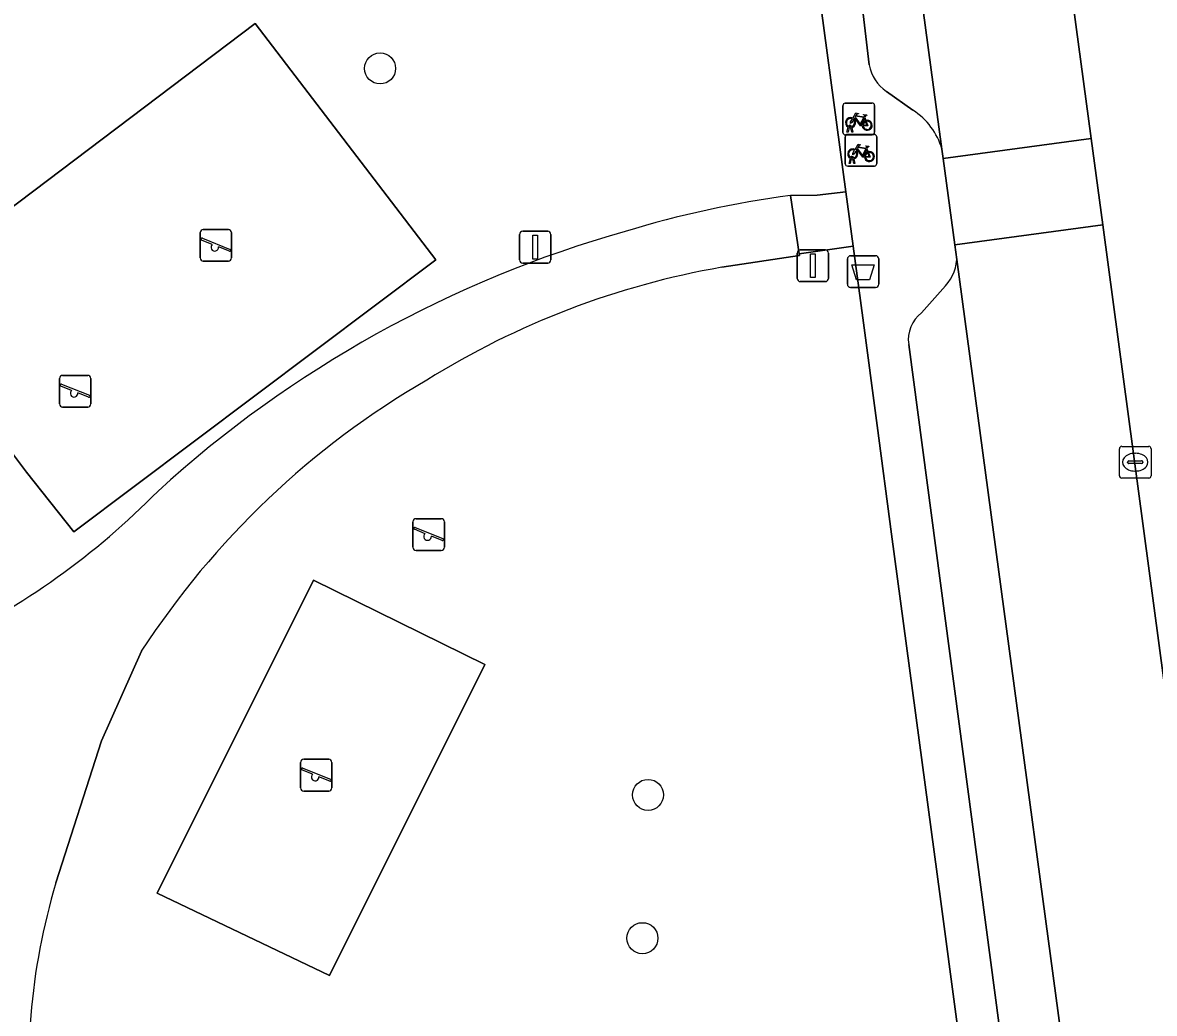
# Model space of a CAD drawing. Extents: x 163147 to 163550, y 380933 to 381639.
# Drawn here: x 163387.42 to 163423.12, y 381262.26 to 381293.5 of the extents above; entities that cross this region are included whole.
import ezdxf

# ---------------------------------------------------------------- set-up
doc = ezdxf.new("R2010")
doc.units = 0
for name, color, linetype in [('IMGEO_Afvalbak', 7, 'Continuous'), ('IMGEO_Boom', 7, 'Continuous'), ('IMGEO_Fietsenrek', 7, 'Continuous'), ('IMGEO_Groenvoorziening', 7, 'Continuous'), ('IMGEO_Kolk', 7, 'Continuous'), ('IMGEO_Lichtmast', 7, 'Continuous'), ('IMGEO_Parkeervlak_open', 7, 'Continuous'), ('IMGEO_Rijbaan_lokaal_open', 7, 'Continuous'), ('IMGEO_Speelvoorziening', 7, 'Continuous'), ('IMGEO_Terreindeel_zand', 7, 'Continuous'), ('IMGEO_Verkeersbordpaal', 7, 'Continuous'), ('IMGEO_Voetpad_gesloten', 7, 'Continuous'), ('IMGEO_Voetpad_open', 7, 'Continuous')]:
    doc.layers.add(name, color=color, linetype=linetype)

msp = doc.modelspace()

# ---------------------------------------------------------------- linework, layer by layer
at = {"layer": 'IMGEO_Afvalbak'}
for p, q in [((163413.541, 381286.153), (163414.331, 381286.153)), ((163414.331, 381286.153), (163413.541, 381286.153)), ((163413.441, 381285.253), (163413.441, 381286.053)), ((163413.441, 381286.053), (163413.441, 381285.253)), ((163414.431, 381286.053), (163414.431, 381285.253)), ((163414.431, 381285.253), (163414.431, 381286.053)), ((163414.331, 381285.153), (163413.541, 381285.153)), ((163413.541, 381285.153), (163414.331, 381285.153))]:
    msp.add_line(p, q, dxfattribs=at)
msp.add_lwpolyline([(163413.584, 381285.867), (163414.288, 381285.867), (163414.139, 381285.397), (163413.733, 381285.397), (163413.584, 381285.867)], dxfattribs=at)
for centre, start, end in [((163413.541, 381286.053), 90, 180), ((163413.541, 381286.053), 90, 180), ((163414.331, 381286.053), 0, 90), ((163414.331, 381286.053), 360, 90), ((163413.541, 381285.253), 180, 270), ((163413.541, 381285.253), 180, 270), ((163414.331, 381285.253), 270, 0), ((163414.331, 381285.253), 270, 0)]:
    msp.add_arc(centre, 0.1, start, end, dxfattribs=at)
at = {"layer": 'IMGEO_Boom'}
for centre in [(163398.699, 381292.061), (163407.151, 381269.15), (163406.974, 381264.631)]:
    msp.add_circle(centre, 0.489, dxfattribs=at)
at = {"layer": 'IMGEO_Fietsenrek'}
for p, q in [((163413.299, 381290.041), (163413.299, 381290.882)), ((163413.299, 381290.882), (163413.299, 381290.041)), ((163413.374, 381290.966), (163414.215, 381290.966)), ((163414.215, 381290.966), (163413.374, 381290.966)), ((163414.299, 381290.891), (163414.299, 381290.05)), ((163414.299, 381290.05), (163414.299, 381290.891)), ((163413.986, 381290.515), (163414.022, 381290.42)), ((163413.426, 381290.05), (163413.465, 381290.21)), ((163413.495, 381290.198), (163413.46, 381290.05)), ((163413.537, 381290.222), (163413.536, 381290.226)), ((163413.578, 381290.05), (163413.544, 381290.192)), ((163413.568, 381290.233), (163413.569, 381290.226)), ((163413.576, 381290.196), (163413.611, 381290.05)), ((163413.368, 381289.055), (163413.368, 381289.896)), ((163413.368, 381289.896), (163413.368, 381289.055)), ((163414.224, 381289.966), (163413.383, 381289.966)), ((163413.383, 381289.966), (163414.224, 381289.966)), ((163413.46, 381290.05), (163413.426, 381290.05)), ((163413.443, 381289.98), (163414.284, 381289.98)), ((163414.284, 381289.98), (163413.443, 381289.98)), ((163413.611, 381290.05), (163413.578, 381290.05)), ((163414.368, 381289.905), (163414.368, 381289.064)), ((163414.368, 381289.064), (163414.368, 381289.905)), ((163414.055, 381289.529), (163414.091, 381289.434)), ((163413.495, 381289.064), (163413.534, 381289.224)), ((163413.529, 381289.064), (163413.495, 381289.064)), ((163413.564, 381289.212), (163413.529, 381289.064)), ((163413.606, 381289.236), (163413.605, 381289.24)), ((163413.647, 381289.064), (163413.613, 381289.206)), ((163413.637, 381289.247), (163413.638, 381289.24)), ((163413.645, 381289.21), (163413.68, 381289.064)), ((163413.68, 381289.064), (163413.647, 381289.064)), ((163414.293, 381288.98), (163413.452, 381288.98)), ((163413.452, 381288.98), (163414.293, 381288.98))]:
    msp.add_line(p, q, dxfattribs=at)
for points in [[(163413.633, 381290.44), (163413.581, 381290.35), (163413.541, 381290.325), (163413.542, 381290.372), (163413.597, 381290.466)], [(163413.612, 381290.492), (163413.707, 381290.656), (163413.793, 381290.642), (163413.795, 381290.633), (163413.739, 381290.622), (163413.712, 381290.577), (163413.968, 381290.536)], [(163413.908, 381290.248), (163413.858, 381290.248), (163413.667, 381290.499), (163413.648, 381290.467)], [(163413.955, 381290.511), (163413.698, 381290.552), (163413.681, 381290.523), (163413.848, 381290.303), (163413.955, 381290.511)], [(163414.003, 381290.413), (163413.973, 381290.49), (163413.864, 381290.272), (163413.907, 381290.272)], [(163413.968, 381290.536), (163413.993, 381290.585), (163413.987, 381290.589), (163413.964, 381290.593), (163413.952, 381290.6), (163413.951, 381290.603), (163413.953, 381290.608), (163414.048, 381290.593), (163414.05, 381290.583), (163414.04, 381290.57), (163414.028, 381290.564), (163414.014, 381290.57), (163413.986, 381290.515)], [(163413.937, 381290.272), (163414.057, 381290.271), (163414.013, 381290.385)], [(163414.033, 381290.392), (163414.088, 381290.247), (163413.938, 381290.247)], [(163413.702, 381289.454), (163413.65, 381289.364), (163413.61, 381289.339), (163413.611, 381289.386), (163413.666, 381289.48)], [(163413.681, 381289.506), (163413.776, 381289.67), (163413.862, 381289.656), (163413.864, 381289.647), (163413.808, 381289.636), (163413.781, 381289.591), (163414.037, 381289.55)], [(163413.977, 381289.262), (163413.927, 381289.262), (163413.736, 381289.513), (163413.717, 381289.481)], [(163414.024, 381289.525), (163413.767, 381289.566), (163413.75, 381289.537), (163413.917, 381289.317), (163414.024, 381289.525)], [(163414.072, 381289.427), (163414.042, 381289.504), (163413.933, 381289.286), (163413.976, 381289.286)], [(163414.006, 381289.286), (163414.126, 381289.285), (163414.082, 381289.399)], [(163414.102, 381289.406), (163414.157, 381289.261), (163414.007, 381289.261)], [(163414.037, 381289.55), (163414.062, 381289.599), (163414.056, 381289.603), (163414.033, 381289.607), (163414.021, 381289.614), (163414.02, 381289.617), (163414.022, 381289.622), (163414.117, 381289.607), (163414.119, 381289.597), (163414.109, 381289.584), (163414.097, 381289.578), (163414.083, 381289.584), (163414.055, 381289.529)]]:
    msp.add_lwpolyline(points, dxfattribs=at)
for centre, radius, start, end in [((163413.377, 381290.888), 0.0779, 92.4484, 184.2845), ((163413.377, 381290.888), 0.0779, 92.4484, 184.2845), ((163414.221, 381290.888), 0.0779, 2.4484, 94.2845), ((163414.221, 381290.888), 0.0779, 2.4484, 94.2845), ((163413.539, 381290.351), 0.159, 62.6766, 242.1369), ((163413.539, 381290.351), 0.129, 63.3192, 238.903), ((163413.539, 381290.351), 0.129, 283.6043, 43.4302), ((163413.539, 381290.351), 0.159, 283.5766, 46.6042), ((163413.519, 381290.222), 0.0499, 12.8025, 158.6934), ((163413.539, 381290.351), 0.159, 253.9967, 271.7867), ((163413.519, 381290.222), 0.0174, 12.8025, 163.4502), ((163413.539, 381290.351), 0.129, 253.415, 269.0204), ((163414.066, 381290.267), 0.159, 113.3408, 178.3217), ((163414.066, 381290.267), 0.159, 187.0065, 105.7708), ((163414.066, 381290.267), 0.129, 113.923, 177.9556), ((163414.066, 381290.267), 0.129, 188.6715, 104.5883), ((163413.377, 381290.044), 0.0779, 182.4484, 274.2845), ((163413.377, 381290.044), 0.0779, 182.4484, 274.2845), ((163413.446, 381289.902), 0.0779, 92.4484, 184.2845), ((163413.446, 381289.902), 0.0779, 92.4484, 184.2845), ((163414.221, 381290.044), 0.0779, 272.4484, 4.2845), ((163414.221, 381290.044), 0.0779, 272.4484, 4.2845), ((163414.29, 381289.902), 0.0779, 2.4484, 94.2845), ((163414.29, 381289.902), 0.0779, 2.4484, 94.2845), ((163413.608, 381289.365), 0.159, 62.6766, 242.1369), ((163413.608, 381289.365), 0.129, 63.3192, 238.903), ((163413.608, 381289.365), 0.129, 283.6043, 43.4302), ((163413.608, 381289.365), 0.159, 283.5766, 46.6042), ((163414.135, 381289.281), 0.159, 113.3408, 178.3217), ((163414.135, 381289.281), 0.159, 187.0065, 105.7708), ((163414.135, 381289.281), 0.129, 113.923, 177.9556), ((163414.135, 381289.281), 0.129, 188.6715, 104.5883), ((163413.446, 381289.058), 0.0779, 182.4484, 274.2845), ((163413.446, 381289.058), 0.0779, 182.4484, 274.2845), ((163413.588, 381289.236), 0.0499, 12.8025, 158.6934), ((163413.608, 381289.365), 0.159, 253.9967, 271.7867), ((163413.588, 381289.236), 0.0174, 12.8025, 163.4502), ((163413.608, 381289.365), 0.129, 253.415, 269.0204), ((163414.29, 381289.058), 0.0779, 272.4484, 4.2845), ((163414.29, 381289.058), 0.0779, 272.4484, 4.2845)]:
    msp.add_arc(centre, radius, start, end, dxfattribs=at)
at = {"layer": 'IMGEO_Groenvoorziening'}
for points in [[(163411.651, 381288.054), (163412.482, 381288.061), (163413.391, 381288.172), (163412.333, 381296.085), (163411.479, 381295.976), (163411.502, 381295.757), (163411.002, 381295.707), (163410.353, 381301.337), (163410.261, 381302.138)], [(163387.785, 381257.932), (163413.404, 381261.384), (163418.538, 381223.016), (163407.212, 381221.532), (163412.699, 381220.568), (163413.911, 381220.392), (163417.347, 381220.183), (163418.447, 381220.202), (163420.746, 381220.531), (163420.715, 381220.831), (163422.371, 381221.02), (163420.601, 381234.252), (163418.495, 381250), (163416.363, 381265.945), (163414.835, 381277.372), (163414.377, 381280.796), (163413.923, 381284.196), (163413.621, 381286.452), (163411.924, 381286.216), (163411.933, 381286.156), (163409.48, 381285.788)], [(163391.168, 381273.678), (163389.909, 381270.857), (163388.474, 381266.376)]]:
    msp.add_lwpolyline(points, dxfattribs=at)
for points in [[(163387.541, 381279.328), (163383.37, 381284.874), (163394.757, 381293.475), (163400.456, 381286.021), (163389.033, 381277.444)], [(163397.1, 381263.454), (163391.668, 381266.052), (163396.597, 381275.92), (163401.999, 381273.257)]]:
    msp.add_lwpolyline(points, close=True, dxfattribs=at)
for centre, radius, start, end in [((163416.007, 381255.454), 32.89, 97.6112, 106.9202), ((163416.38, 381251.652), 36.643, 105.7478, 132.3502), ((163413.936, 381260.181), 25.992, 99.8709, 121.9721), ((163413.543, 381259.134), 26.687, 120.0672, 146.9768), ((163374.508, 381295.613), 24.09, 295.5844, 315.5165), ((163407.82, 381260.547), 20.205, 163.2335, 187.4369)]:
    msp.add_arc(centre, radius, start, end, dxfattribs=at)
at = {"layer": 'IMGEO_Kolk'}
for p, q in [((163422.096, 381280.142), (163422.948, 381280.142)), ((163422.021, 381279.216), (163422.021, 381280.068)), ((163422.509, 381279.922), (163422.534, 381279.922)), ((163423.022, 381280.068), (163423.022, 381279.216)), ((163422.28, 381279.636), (163422.28, 381279.648)), ((163422.718, 381279.599), (163422.32, 381279.599)), ((163422.323, 381279.685), (163422.721, 381279.685)), ((163422.532, 381279.362), (163422.507, 381279.362)), ((163422.764, 381279.648), (163422.764, 381279.636)), ((163422.948, 381279.142), (163422.096, 381279.142))]:
    msp.add_line(p, q, dxfattribs=at)
for points in [[(163422.096, 381280.142), (163422.948, 381280.142)], [(163422.021, 381279.216), (163422.021, 381280.068)], [(163423.022, 381280.068), (163423.022, 381279.216)], [(163422.948, 381279.142), (163422.096, 381279.142)]]:
    msp.add_lwpolyline(points, dxfattribs=at)
for centre, radius, start, end in [((163422.098, 381280.066), 0.0765, 91.552, 178.448), ((163422.098, 381280.066), 0.0765, 91.552, 178.448), ((163422.946, 381280.066), 0.0765, 1.552, 88.448), ((163422.946, 381280.066), 0.0765, 1.552, 88.448), ((163422.32, 381279.645), 0.0403, 85.8775, 175.7526), ((163422.317, 381279.635), 0.0366, 178.938, 274.7102), ((163422.721, 381279.642), 0.043, 264.8664, 352.4533), ((163422.725, 381279.647), 0.0386, 1.7309, 96.639), ((163422.098, 381279.218), 0.0765, 181.552, 268.448), ((163422.098, 381279.218), 0.0765, 181.552, 268.448), ((163422.946, 381279.218), 0.0765, 271.552, 358.448), ((163422.946, 381279.218), 0.0765, 271.552, 358.448)]:
    msp.add_arc(centre, radius, start, end, dxfattribs=at)
for centre, major_axis, ratio, start_param, end_param in [((163422.508, 381279.642), (-0.387, 0.002), 0.722429, 4.712389, 7.853982), ((163422.533, 381279.642), (-0.39, 0.002), 0.717154, 1.570796, 4.712389)]:
    msp.add_ellipse(centre, major_axis=major_axis, ratio=ratio, start_param=start_param, end_param=end_param, dxfattribs=at)
at = {"layer": 'IMGEO_Lichtmast'}
for p, q in [((163403.197, 381286.924), (163403.987, 381286.924)), ((163403.987, 381286.924), (163403.197, 381286.924)), ((163403.097, 381286.024), (163403.097, 381286.824)), ((163403.097, 381286.824), (163403.097, 381286.024)), ((163404.087, 381286.824), (163404.087, 381286.024)), ((163404.087, 381286.024), (163404.087, 381286.824)), ((163403.987, 381285.924), (163403.197, 381285.924)), ((163403.197, 381285.924), (163403.987, 381285.924))]:
    msp.add_line(p, q, dxfattribs=at)
msp.add_lwpolyline([(163403.517, 381286.799), (163403.667, 381286.799), (163403.667, 381286.049), (163403.517, 381286.049), (163403.517, 381286.799)], dxfattribs=at)
for centre, start, end in [((163403.197, 381286.824), 90, 180), ((163403.197, 381286.824), 90, 180), ((163403.987, 381286.824), 0, 90), ((163403.987, 381286.824), 360, 90), ((163403.197, 381286.024), 180, 270), ((163403.197, 381286.024), 180, 270), ((163403.987, 381286.024), 270, 0), ((163403.987, 381286.024), 270, 0)]:
    msp.add_arc(centre, 0.1, start, end, dxfattribs=at)
at = {"layer": 'IMGEO_Parkeervlak_open'}
for points in [[(163416.425, 381289.518), (163415.13, 381299.144)], [(163413.699, 381295.856), (163414.128, 381292.169)], [(163414.677, 381291.338), (163415.508, 381290.744)], [(163425.575, 381220.93), (163421.736, 381250), (163416.892, 381286.034)], [(163416.448, 381285.11), (163415.779, 381284.355)], [(163415.374, 381283.357), (163419.801, 381250), (163423.297, 381223.661)]]:
    msp.add_lwpolyline(points, dxfattribs=at)
for centre, radius, start, end in [((163415.369, 381292.392), 1.261, 190.1934, 236.7081), ((163414.306, 381288.889), 2.21, 16.5307, 57.0594), ((163415.458, 381286.154), 1.439, 313.4705, 355.1991), ((163416.407, 381283.519), 1.045, 126.9028, 188.9214)]:
    msp.add_arc(centre, radius, start, end, dxfattribs=at)
at = {"layer": 'IMGEO_Rijbaan_lokaal_open'}
for points in [[(163414.938, 381300.567), (163415.13, 381299.144), (163416.425, 381289.518), (163416.465, 381289.22), (163421.129, 381289.848), (163419.608, 381301.196)], [(163421.495, 381287.123), (163421.129, 381289.848), (163416.465, 381289.22), (163416.832, 381286.494)], [(163421.495, 381287.123), (163416.832, 381286.494), (163416.892, 381286.034), (163421.736, 381250), (163425.575, 381220.93), (163430.41, 381221.543), (163430.261, 381222.635), (163426.471, 381250)]]:
    msp.add_lwpolyline(points, close=True, dxfattribs=at)
at = {"layer": 'IMGEO_Speelvoorziening'}
for p, q in [((163393.023, 381286.082), (163393.023, 381286.882)), ((163393.023, 381286.882), (163393.023, 381286.082)), ((163393.123, 381286.982), (163393.913, 381286.982)), ((163393.913, 381286.982), (163393.123, 381286.982)), ((163394.013, 381286.882), (163394.013, 381286.082)), ((163394.013, 381286.082), (163394.013, 381286.882)), ((163393.406, 381286.51), (163393.067, 381286.647)), ((163393.092, 381286.707), (163393.968, 381286.354)), ((163393.944, 381286.294), (163393.604, 381286.431)), ((163393.913, 381285.982), (163393.123, 381285.982)), ((163393.123, 381285.982), (163393.913, 381285.982)), ((163388.585, 381281.48), (163388.585, 381282.28)), ((163388.585, 381282.28), (163388.585, 381281.48)), ((163388.685, 381282.38), (163389.475, 381282.38)), ((163389.475, 381282.38), (163388.685, 381282.38)), ((163389.575, 381282.28), (163389.575, 381281.48)), ((163389.575, 381281.48), (163389.575, 381282.28)), ((163388.968, 381281.908), (163388.629, 381282.045)), ((163388.654, 381282.105), (163389.53, 381281.752)), ((163389.506, 381281.692), (163389.166, 381281.829)), ((163389.475, 381281.38), (163388.685, 381281.38)), ((163388.685, 381281.38), (163389.475, 381281.38)), ((163399.736, 381276.96), (163399.736, 381277.76)), ((163399.736, 381277.76), (163399.736, 381276.96)), ((163399.805, 381277.585), (163400.681, 381277.232)), ((163399.836, 381277.86), (163400.626, 381277.86)), ((163400.626, 381277.86), (163399.836, 381277.86)), ((163400.726, 381277.76), (163400.726, 381276.96)), ((163400.726, 381276.96), (163400.726, 381277.76)), ((163400.119, 381277.388), (163399.78, 381277.525)), ((163400.657, 381277.172), (163400.317, 381277.309)), ((163400.626, 381276.86), (163399.836, 381276.86)), ((163399.836, 381276.86), (163400.626, 381276.86)), ((163396.189, 381269.372), (163396.189, 381270.172)), ((163396.189, 381270.172), (163396.189, 381269.372)), ((163396.289, 381270.272), (163397.079, 381270.272)), ((163397.079, 381270.272), (163396.289, 381270.272)), ((163397.179, 381270.172), (163397.179, 381269.372)), ((163397.179, 381269.372), (163397.179, 381270.172)), ((163396.572, 381269.8), (163396.233, 381269.937)), ((163396.258, 381269.997), (163397.134, 381269.644)), ((163397.11, 381269.584), (163396.77, 381269.721)), ((163397.079, 381269.272), (163396.289, 381269.272)), ((163396.289, 381269.272), (163397.079, 381269.272))]:
    msp.add_line(p, q, dxfattribs=at)
for centre, radius, start, end in [((163393.123, 381286.882), 0.1, 90, 180), ((163393.123, 381286.882), 0.1, 90, 180), ((163393.913, 381286.882), 0.1, 0, 90), ((163393.913, 381286.882), 0.1, 360, 90), ((163393.08, 381286.677), 0.0327, 68.078, 248.078), ((163393.485, 381286.42), 0.12, 130.9928, 5.1632), ((163393.956, 381286.324), 0.0327, 248.078, 68.078), ((163393.123, 381286.082), 0.1, 180, 270), ((163393.123, 381286.082), 0.1, 180, 270), ((163393.913, 381286.082), 0.1, 270, 0), ((163393.913, 381286.082), 0.1, 270, 0), ((163388.685, 381282.28), 0.1, 90, 180), ((163388.685, 381282.28), 0.1, 90, 180), ((163389.475, 381282.28), 0.1, 0, 90), ((163389.475, 381282.28), 0.1, 360, 90), ((163388.642, 381282.075), 0.0327, 68.078, 248.078), ((163389.047, 381281.818), 0.12, 130.9928, 5.1632), ((163389.518, 381281.722), 0.0327, 248.078, 68.078), ((163388.685, 381281.48), 0.1, 180, 270), ((163388.685, 381281.48), 0.1, 180, 270), ((163389.475, 381281.48), 0.1, 270, 0), ((163389.475, 381281.48), 0.1, 270, 0), ((163399.836, 381277.76), 0.1, 90, 180), ((163399.836, 381277.76), 0.1, 90, 180), ((163399.793, 381277.555), 0.0327, 68.078, 248.078), ((163400.626, 381277.76), 0.1, 0, 90), ((163400.626, 381277.76), 0.1, 360, 90), ((163400.198, 381277.298), 0.12, 130.9928, 5.1632), ((163400.669, 381277.202), 0.0327, 248.078, 68.078), ((163399.836, 381276.96), 0.1, 180, 270), ((163399.836, 381276.96), 0.1, 180, 270), ((163400.626, 381276.96), 0.1, 270, 0), ((163400.626, 381276.96), 0.1, 270, 0), ((163396.289, 381270.172), 0.1, 90, 180), ((163396.289, 381270.172), 0.1, 90, 180), ((163397.079, 381270.172), 0.1, 0, 90), ((163397.079, 381270.172), 0.1, 360, 90), ((163396.246, 381269.967), 0.0327, 68.078, 248.078), ((163396.651, 381269.71), 0.12, 130.9928, 5.1632), ((163396.289, 381269.372), 0.1, 180, 270), ((163396.289, 381269.372), 0.1, 180, 270), ((163397.079, 381269.372), 0.1, 270, 0), ((163397.079, 381269.372), 0.1, 270, 0), ((163397.122, 381269.614), 0.0327, 248.078, 68.078)]:
    msp.add_arc(centre, radius, start, end, dxfattribs=at)
at = {"layer": 'IMGEO_Terreindeel_zand'}
for points in [[(163389.033, 381277.444), (163400.456, 381286.021), (163394.757, 381293.475), (163383.37, 381284.874), (163387.541, 381279.328)], [(163397.1, 381263.454), (163401.999, 381273.257), (163396.597, 381275.92), (163391.668, 381266.052)]]:
    msp.add_lwpolyline(points, close=True, dxfattribs=at)
at = {"layer": 'IMGEO_Verkeersbordpaal'}
for p, q in [((163411.855, 381285.438), (163411.855, 381286.238)), ((163411.855, 381286.238), (163411.855, 381285.438)), ((163411.955, 381286.338), (163412.745, 381286.338)), ((163412.745, 381286.338), (163411.955, 381286.338)), ((163412.845, 381286.238), (163412.845, 381285.438)), ((163412.845, 381285.438), (163412.845, 381286.238)), ((163412.745, 381285.338), (163411.955, 381285.338)), ((163411.955, 381285.338), (163412.745, 381285.338))]:
    msp.add_line(p, q, dxfattribs=at)
msp.add_lwpolyline([(163412.275, 381286.213), (163412.425, 381286.213), (163412.425, 381285.463), (163412.275, 381285.463), (163412.275, 381286.213)], dxfattribs=at)
for centre, start, end in [((163411.955, 381286.238), 90, 180), ((163411.955, 381286.238), 90, 180), ((163412.745, 381286.238), 0, 90), ((163412.745, 381286.238), 360, 90), ((163411.955, 381285.438), 180, 270), ((163411.955, 381285.438), 180, 270), ((163412.745, 381285.438), 270, 0), ((163412.745, 381285.438), 270, 0)]:
    msp.add_arc(centre, 0.1, start, end, dxfattribs=at)
at = {"layer": 'IMGEO_Voetpad_gesloten'}
for points in [[(163409.48, 381285.788), (163411.933, 381286.156), (163411.924, 381286.216), (163411.651, 381288.054)], [(163388.474, 381266.376), (163389.909, 381270.857), (163391.168, 381273.678)]]:
    msp.add_lwpolyline(points, dxfattribs=at)
for centre, radius, start, end in [((163416.007, 381255.454), 32.89, 97.6112, 106.9202), ((163416.38, 381251.652), 36.643, 105.7478, 132.3502), ((163413.936, 381260.181), 25.992, 99.8709, 121.9721), ((163413.543, 381259.134), 26.687, 120.0672, 146.9768), ((163374.508, 381295.613), 24.09, 295.5844, 315.5165), ((163407.82, 381260.547), 20.205, 163.2335, 187.4369)]:
    msp.add_arc(centre, radius, start, end, dxfattribs=at)
at = {"layer": 'IMGEO_Voetpad_open'}
for points in [[(163419.541, 381301.698), (163419.608, 381301.196), (163421.129, 381289.848), (163421.495, 381287.123), (163426.471, 381250), (163430.261, 381222.635), (163430.41, 381221.543), (163430.773, 381218.81), (163432.818, 381203.407), (163434.853, 381188.435), (163435.404, 381184.201), (163435.633, 381182.277), (163435.88, 381180.272), (163436.282, 381176.303), (163436.423, 381174.825), (163436.736, 381171.03), (163436.749, 381170.87), (163436.756, 381170.797), (163436.763, 381170.724), (163437.048, 381167.531), (163437.11, 381166.833)], [(163411.738, 381300.577), (163412.04, 381298.473), (163412.615, 381298.564), (163412.943, 381296.173), (163412.333, 381296.085), (163413.391, 381288.172), (163413.621, 381286.452), (163413.923, 381284.196), (163414.377, 381280.796), (163414.835, 381277.372), (163416.363, 381265.945), (163418.495, 381250), (163420.601, 381234.252), (163422.371, 381221.02), (163422.878, 381217.111), (163426.448, 381190.297), (163426.58, 381189.302), (163427.334, 381183.638), (163427.649, 381181.274), (163428.466, 381177.142)], [(163414.128, 381292.169), (163413.699, 381295.856)], [(163415.508, 381290.744), (163414.677, 381291.338)], [(163416.892, 381286.034), (163416.832, 381286.494), (163416.465, 381289.22), (163416.425, 381289.518)], [(163415.779, 381284.355), (163416.448, 381285.11)], [(163423.297, 381223.661), (163419.801, 381250), (163415.374, 381283.357)]]:
    msp.add_lwpolyline(points, dxfattribs=at)
msp.add_lwpolyline([(163411.924, 381286.216), (163413.621, 381286.452), (163413.391, 381288.172), (163412.482, 381288.061), (163411.651, 381288.054)], close=True, dxfattribs=at)
for centre, radius, start, end in [((163415.369, 381292.392), 1.261, 190.1934, 236.7081), ((163414.306, 381288.889), 2.21, 16.5307, 57.0594), ((163415.458, 381286.154), 1.439, 313.4705, 355.1991), ((163416.407, 381283.519), 1.045, 126.9028, 188.9214)]:
    msp.add_arc(centre, radius, start, end, dxfattribs=at)

doc.saveas('drawing.dxf')
